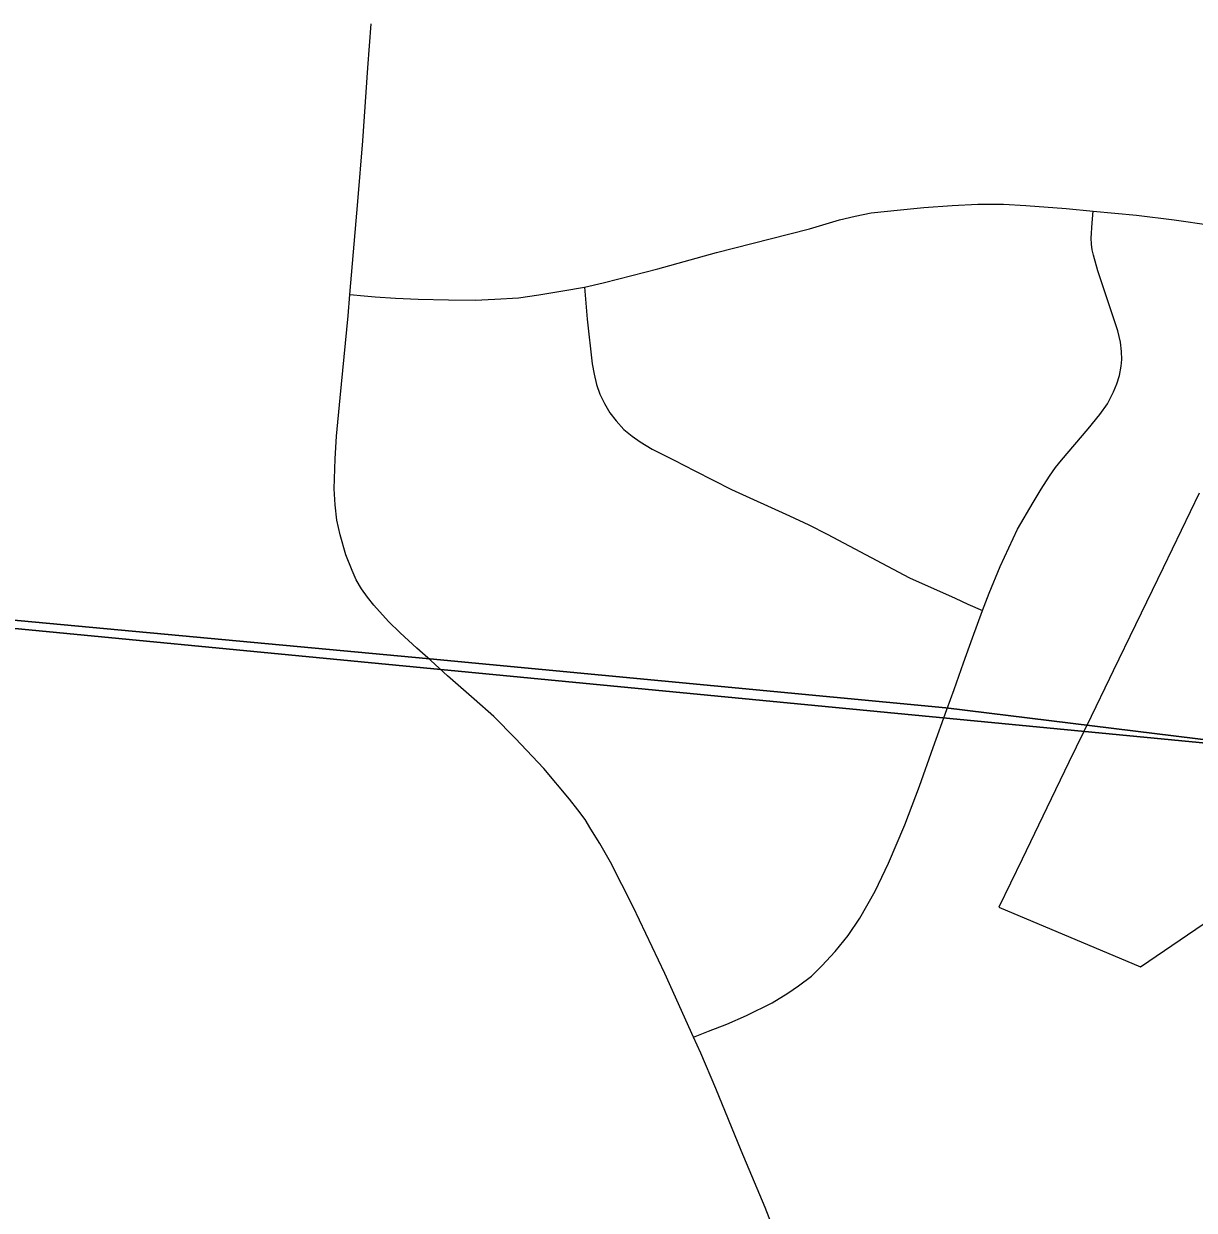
# Model space of a CAD drawing. Extents: x 0 to 34, y 0 to 22.
# Drawn here: x 6.5363 to 6.8861, y 20.6032 to 20.9578 of the extents above; entities that cross this region are included whole.
import ezdxf

# ---------------------------------------------------------------- set-up
doc = ezdxf.new("R2010")
doc.units = 0
doc.layers.add('GM_X_Corporation', color=7, linetype='Continuous')
doc.layers.add('GM_X_Township_Road', color=7, linetype='Continuous')

msp = doc.modelspace()

# ---------------------------------------------------------------- linework, layer by layer
at = {"layer": 'GM_X_Corporation'}
for points in [[(5.77346, 20.8502), (6.65767, 20.76801), (6.8119, 20.75337), (7.00545, 20.72952), (7.17013, 20.71613), (7.20988, 20.71395), (7.21659, 20.74249), (7.22125, 20.74983), (7.23841, 20.74837), (7.26856, 20.74581), (7.27118, 20.73911), (7.28401, 20.73614), (7.29607, 20.73695), (7.30961, 20.74352), (7.32055, 20.75656), (7.32616, 20.76934), (7.33718, 20.79449), (7.34919, 20.84518), (7.35772, 20.87061), (7.36543, 20.89227), (7.36922, 20.90425), (7.37506, 20.92551), (7.3958, 20.94095), (7.42048, 20.95784)], [(7.42048, 20.95784), (7.3958, 20.94095), (7.37506, 20.92551), (7.36922, 20.90425), (7.36543, 20.89227), (7.35772, 20.87061), (7.34919, 20.84518), (7.33718, 20.79449), (7.32616, 20.76934), (7.32055, 20.75656), (7.30961, 20.74352), (7.29607, 20.73695), (7.28401, 20.73614), (7.27118, 20.73911), (7.26856, 20.74581), (7.23841, 20.74837), (7.22125, 20.74983), (7.21659, 20.74249), (7.20988, 20.71395), (7.17013, 20.71613), (7.00545, 20.72952), (6.8119, 20.75337), (6.65767, 20.76801), (5.77346, 20.8502)], [(7.10245, 20.95784), (7.08216, 20.72429), (6.08229, 20.82057), (6.0929, 20.95784)], [(6.88762, 20.81754), (6.87681, 20.79522), (6.86854, 20.77817), (6.86191, 20.76447), (6.86076, 20.7621), (6.85527, 20.75078), (6.84867, 20.73714), (6.84207, 20.72349), (6.83464, 20.70813), (6.82771, 20.69381), (6.87006, 20.676), (6.9053, 20.69996)]]:
    msp.add_lwpolyline(points, dxfattribs=at)
msp.add_lwpolyline([(6.08229, 20.82057), (7.08216, 20.72429), (6.98964, 19.72208), (5.99165, 19.81795)], close=True, dxfattribs=at)
at = {"layer": 'GM_X_Township_Road'}
for points in [[(6.63377, 20.8769), (6.63451, 20.8862), (6.63611, 20.9047), (6.63759, 20.92282), (6.63913, 20.94462), (6.64007, 20.95784)], [(6.70387, 20.87915), (6.70949, 20.88037), (6.71409, 20.88159), (6.72581, 20.88459), (6.74335, 20.88947), (6.75934, 20.89357), (6.7711, 20.89659), (6.78011, 20.89922), (6.78479, 20.90034), (6.78958, 20.90128), (6.7983, 20.90222), (6.80533, 20.90287), (6.81377, 20.90353), (6.82146, 20.90391), (6.82906, 20.90391), (6.83582, 20.90353), (6.84781, 20.90259), (6.85585, 20.90184)], [(6.82286, 20.78245), (6.8248, 20.78761), (6.8281, 20.79562), (6.83328, 20.80674), (6.83801, 20.81474), (6.84035, 20.81872), (6.84282, 20.82257), (6.8446, 20.82522), (6.84639, 20.82739), (6.8544, 20.83672), (6.85789, 20.84106), (6.86015, 20.84427), (6.86113, 20.84627), (6.86194, 20.84785), (6.86298, 20.85021), (6.86374, 20.85275), (6.8643, 20.85548), (6.86449, 20.85747), (6.8644, 20.85992), (6.86402, 20.86265), (6.86326, 20.86605), (6.86128, 20.87208), (6.85732, 20.88395), (6.85595, 20.88865), (6.85563, 20.89027), (6.85544, 20.89197), (6.85534, 20.89376), (6.85563, 20.89829), (6.85585, 20.90184)], [(6.85585, 20.90184), (6.86881, 20.90063), (6.88007, 20.89922), (6.89113, 20.89762), (6.90324, 20.89528), (6.91222, 20.89308), (6.91557, 20.89213)], [(6.63377, 20.8769), (6.63797, 20.87654), (6.64132, 20.87624), (6.64742, 20.87586), (6.65417, 20.87549), (6.66326, 20.8753), (6.67124, 20.87521), (6.67705, 20.87549), (6.68417, 20.87596), (6.69018, 20.8768), (6.6974, 20.87803), (6.70387, 20.87915)], [(6.70387, 20.87915), (6.70471, 20.86959), (6.70619, 20.85617), (6.70674, 20.85309), (6.70748, 20.85006), (6.70848, 20.84709), (6.70988, 20.84432), (6.71145, 20.84158), (6.71329, 20.83912), (6.71558, 20.8366), (6.71816, 20.83453), (6.72046, 20.83291), (6.72409, 20.83072), (6.73066, 20.82737), (6.73681, 20.82422), (6.74781, 20.8186), (6.76516, 20.81075), (6.77092, 20.80807), (6.7764, 20.80533), (6.80101, 20.7922), (6.81464, 20.78612), (6.81848, 20.7844), (6.82286, 20.78245)], [(6.6579, 20.76748), (6.65374, 20.77122), (6.6488, 20.77576), (6.64529, 20.77917), (6.64094, 20.78407), (6.639, 20.78647), (6.63722, 20.78892), (6.63564, 20.79167), (6.63438, 20.79446), (6.63253, 20.79914), (6.6308, 20.80513), (6.62982, 20.8095), (6.62932, 20.81406), (6.62908, 20.81887), (6.62932, 20.82775), (6.6297, 20.83454), (6.6308, 20.84604), (6.63327, 20.87054), (6.63377, 20.8769)], [(6.81213, 20.75283), (6.81432, 20.75889), (6.81717, 20.76687), (6.8198, 20.77431), (6.82286, 20.78245)], [(6.73646, 20.65495), (6.72783, 20.67399), (6.71842, 20.69385), (6.71165, 20.7072), (6.70849, 20.71285), (6.70573, 20.71713), (6.70403, 20.71996), (6.70192, 20.72285), (6.69942, 20.72607), (6.69167, 20.73529), (6.68314, 20.74429), (6.67672, 20.75079), (6.67093, 20.756), (6.66291, 20.76295), (6.6579, 20.76748)], [(6.73646, 20.65495), (6.74089, 20.65669), (6.74636, 20.65883), (6.75232, 20.66144), (6.75994, 20.66524), (6.76465, 20.66807), (6.76786, 20.67033), (6.77172, 20.67316), (6.77483, 20.67627), (6.77878, 20.68052), (6.7827, 20.68536), (6.78617, 20.69049), (6.79071, 20.69861), (6.79473, 20.70699), (6.79961, 20.71837), (6.80397, 20.72992), (6.80804, 20.74155), (6.81213, 20.75283)], [(6.81322, 20.44822), (6.81365, 20.45013), (6.81405, 20.45217), (6.81444, 20.45507), (6.81464, 20.45822), (6.81434, 20.46152), (6.81378, 20.46473), (6.81201, 20.47059), (6.8097, 20.4763), (6.80434, 20.48755), (6.80059, 20.49605), (6.79473, 20.51039), (6.78804, 20.52775), (6.7815, 20.54516), (6.77801, 20.55379), (6.77228, 20.56784), (6.76321, 20.59021), (6.75788, 20.60401), (6.75065, 20.62105), (6.74315, 20.63959), (6.73862, 20.65018), (6.73646, 20.65495)]]:
    msp.add_lwpolyline(points, dxfattribs=at)

doc.saveas('drawing.dxf')
